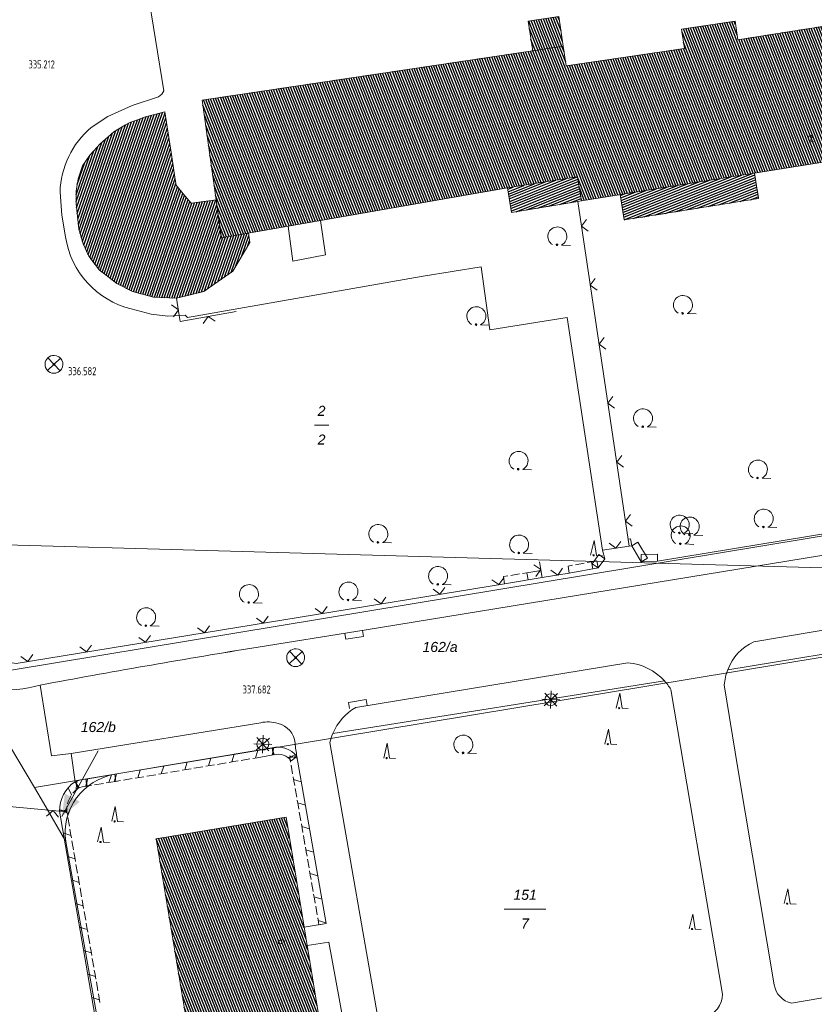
# Model space of a CAD drawing. Header units: metres. Extents: x 345144 to 348639, y 5629211 to 5635235.
# Tile 956 of 1056: x 347784 to 347851, y 5630902 to 5630984. Entities that reach past the tile are written whole.
import ezdxf
from ezdxf.enums import TextEntityAlignment as Align

# ---------------------------------------------------------------- set-up
doc = ezdxf.new("R2010")
doc.units = ezdxf.units.M
doc.header["$MEASUREMENT"] = 0
doc.linetypes.add('4_4', pattern=[1.4, 0.7, -0.7])
for name, color, linetype in [('011 Gebäude', 7, 'Continuous'), ('028 Geländeform', 7, 'Continuous'), ('065-066 Ver_Entsorgung', 7, 'Continuous'), ('065-066 Ver_Entsorgung Ausg.', 7, 'Continuous'), ('081-083 Topographie', 7, 'Continuous'), ('AX Flurstück', 7, 'Continuous'), ('AX Gebäude', 7, 'Continuous'), ('Blatt', 7, 'Continuous'), ('Definitionslinie', 7, 'Continuous'), ('MG Präsentationsobjekt - Linie', 7, 'Continuous'), ('Präsentationsobjekt -Text (punktförmig)', 7, 'Continuous')]:
    doc.layers.add(name, color=color, linetype=linetype)
doc.styles.add('ARIAL', font='arial.ttf', dxfattribs={"height": 1})
doc.styles.add('ARIALIT', font='ariali.ttf', dxfattribs={"height": 1})
doc.styles.add('DIN-6776-IT', font='txt', dxfattribs={"height": 1})
pattern_1 = [(201.882352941, (0, 0), (0.074540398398, -0.185590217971), [])]
pattern_2 = [(111.5294117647, (0, 0), (-0.186045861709, -0.07339575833), [])]

# ---------------------------------------------------------------- blocks, each defined once
blk = doc.blocks.new('alk_3504_nrw')
at = {"color": 134, "lineweight": 5, "true_color": 0x00b2b2, "flags": 128}
for points in [[(-0.729333, -0.684), (-0.707333, -0.707333), (0.707333, 0.707333)], [(-0.707333, 0.707333), (0.707333, -0.707333)]]:
    blk.add_lwpolyline(points, dxfattribs=at)
at = {"color": 134, "lineweight": 5, "true_color": 0x00b2b2}
for start, end in [(90, -90), (-90, 90)]:
    blk.add_arc((0, 0), 1, start, end, dxfattribs=at)
blk = doc.blocks.new('alk_5742_nrw')
at = {"color": 134, "lineweight": 5, "true_color": 0x00b2b2, "flags": 128}
for points in [[(1, 0), (-1, 0)], [(0.707333, -0.707333), (-0.707333, 0.707333)], [(-0.707333, -0.707333), (0.707333, 0.707333)], [(0, -1), (0, 1)]]:
    blk.add_lwpolyline(points, dxfattribs=at)
at = {"color": 134, "lineweight": 5, "true_color": 0x00b2b2}
for start, end in [(0, 180), (180, 0)]:
    blk.add_arc((0, 0), 0.666667, start, end, dxfattribs=at)
blk = doc.blocks.new('alk_043x_nrw')
h = blk.add_hatch(color=7)
edge = h.paths.add_edge_path(flags=0)
edge.add_arc((0, 0), 1, 180, 360, ccw=False)
edge.add_arc((0, 0), 1, 0, 180, ccw=False)
blk = doc.blocks.new('alk_7100_nrwx2')
at = {"true_color": 0x2e2e2e}
h = blk.add_hatch(color=250, dxfattribs=at)
edge = h.paths.add_edge_path(flags=0)
edge.add_arc((0.024073, -0.597267), 0.057254, 180, 360, ccw=False)
edge.add_arc((0.024073, -0.597267), 0.057255, 0, 180, ccw=False)
at = {"color": 250, "lineweight": 5, "true_color": 0x2e2e2e, "flags": 128}
blk.add_lwpolyline([(0.349382, -0.597267), (1, -0.597267)], dxfattribs=at)
at = {"color": 250, "lineweight": 5, "true_color": 0x2e2e2e}
for centre, radius, start, end in [((0.024073, 0.012362), 0.690995, -61.91481688, -118.08518312), ((0.024073, -0.597267), 0.057255, 0, 180), ((0.024073, -0.597267), 0.057254, 180, 0)]:
    blk.add_arc(centre, radius, start, end, dxfattribs=at)
blk = doc.blocks.new('alk_7200_nrwx2')
at = {"true_color": 0x2e2e2e}
h = blk.add_hatch(color=250, dxfattribs=at)
edge = h.paths.add_edge_path(flags=0)
edge.add_arc((-0.020544, -0.388118), 0.055525, 180, 360, ccw=False)
edge.add_arc((-0.020544, -0.388118), 0.055525, 0, 180, ccw=False)
at = {"color": 250, "lineweight": 5, "true_color": 0x2e2e2e, "flags": 128}
blk.add_lwpolyline([(-0.298168, -0.388118), (-0.020544, 1), (0.257079, -0.388118), (0.812326, -0.388118)], dxfattribs=at)
blk.add_lwpolyline([(-0.298168, -0.388118), (-0.020544, 1), (0.257079, -0.388118), (0.812326, -0.388118)], dxfattribs=at)
at = {"color": 250, "lineweight": 5, "true_color": 0x2e2e2e}
for start, end in [(0, 180), (180, 0)]:
    blk.add_arc((-0.020544, -0.388118), 0.055525, start, end, dxfattribs=at)
blk = doc.blocks.new('swc_strasseneinlauf')
at = {"color": 7, "lineweight": 5, "flags": 128}
blk.add_lwpolyline([(-1, 0), (-1, -0.666667), (1, -0.666667), (1, 0)], dxfattribs=at)

msp = doc.modelspace()

# ---------------------------------------------------------------- hatches: boundary and pattern name
at = {"layer": '011 Gebäude', "true_color": 0x8f8f8f}
h = msp.add_hatch(dxfattribs=at)
h.set_pattern_fill('_USER', color=252, scale=0.2, angle=201.88235294, style=0, pattern_type=0)
h.set_pattern_definition(pattern_1)
h.paths.add_polyline_path([(347831.5, 5630969.304), (347831.189, 5630969.251), (347831.189, 5630969.251), (347825.641, 5630968.322), (347825.641, 5630968.322), (347825.313, 5630970.373), (347825.313, 5630970.373), (347831.179, 5630971.311), (347831.179, 5630971.311)], flags=0)
h = msp.add_hatch(dxfattribs=at)
h.set_pattern_fill('_USER', color=252, scale=0.2, angle=201.88235294, style=0, pattern_type=0)
h.set_pattern_definition(pattern_1)
h.paths.add_polyline_path([(347846.347, 5630969.493), (347835.087, 5630967.692), (347835.087, 5630967.692), (347834.746, 5630969.823), (347834.746, 5630969.823), (347846.007, 5630971.623), (347846.007, 5630971.623)], flags=0)
at = {"layer": '028 Geländeform', "true_color": 0xb27500}
h = msp.add_hatch(dxfattribs=at)
h.set_pattern_fill('_USER', color=44, scale=0.2, angle=250.95521515, style=0, pattern_type=0)
h.set_pattern_definition([(250.9552151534, (0, 0), (0.1890527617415, -0.065261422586), [])])
h.paths.add_polyline_path([(347793.608, 5630975.846), (347794.97, 5630976.344), (347794.97, 5630976.344), (347796.595, 5630976.752), (347796.595, 5630976.752), (347797.145, 5630973.171), (347797.145, 5630973.171), (347797.463, 5630971.089), (347797.463, 5630971.089), (347797.539, 5630970.6), (347797.539, 5630970.6), (347798.135, 5630969.888), (347798.135, 5630969.888), (347798.797, 5630969.097), (347798.797, 5630969.097), (347799.432, 5630969.184), (347799.432, 5630969.184), (347800.883, 5630969.385), (347800.883, 5630969.385), (347801.324, 5630966.203), (347801.324, 5630966.203), (347803.61, 5630966.6), (347803.61, 5630966.6), (347803.717, 5630965.792), (347803.717, 5630965.792), (347802.298, 5630963.399), (347802.298, 5630963.399), (347800.737, 5630962.319), (347800.737, 5630962.319), (347799.852, 5630961.706), (347799.852, 5630961.706), (347798.726, 5630961.42), (347798.726, 5630961.42), (347797.574, 5630961.126), (347797.574, 5630961.126), (347795.642, 5630961.223), (347795.642, 5630961.223), (347793.871, 5630961.691), (347793.871, 5630961.691), (347792.555, 5630962.379), (347792.555, 5630962.379), (347791.523, 5630963.168), (347791.523, 5630963.168), (347791.113, 5630963.481), (347791.113, 5630963.481), (347790.207, 5630964.662), (347790.207, 5630964.662), (347789.754, 5630965.702), (347789.754, 5630965.702), (347789.38, 5630966.956), (347789.38, 5630966.956), (347789.192, 5630968.797), (347789.192, 5630968.797), (347789.17, 5630969.016), (347789.17, 5630969.016), (347789.15, 5630970.148), (347789.15, 5630970.148), (347789.325, 5630971.14), (347789.325, 5630971.14), (347789.436, 5630971.475), (347789.436, 5630971.475), (347789.687, 5630972.233), (347789.687, 5630972.233), (347790.306, 5630973.132), (347790.306, 5630973.132), (347790.647, 5630973.5), (347790.647, 5630973.5), (347791.154, 5630974.051), (347791.154, 5630974.051), (347792.321, 5630975.09), (347792.321, 5630975.09), (347793.284, 5630975.656), (347793.284, 5630975.656)], flags=0)
at = {"layer": 'AX Gebäude', "true_color": 0x4f4f4f}
h = msp.add_hatch(dxfattribs=at)
h.set_pattern_fill('_USER', color=251, scale=0.2, angle=111.52941176, style=0, pattern_type=0)
h.set_pattern_definition(pattern_2)
h.paths.add_polyline_path([(347873.682, 5630976.062), (347873.387, 5630975.997), (347831.499, 5630969.304), (347831.179, 5630971.311), (347825.313, 5630970.373), (347801.325, 5630966.203), (347799.723, 5630977.745), (347827.417, 5630981.88), (347829.981, 5630982.262), (347830.228, 5630980.601), (347840.139, 5630982.078), (347839.9, 5630983.677), (347844.377, 5630984.344), (347844.607, 5630982.804), (347871.955, 5630987.123)], flags=0)
h = msp.add_hatch(dxfattribs=at)
h.set_pattern_fill('_USER', color=251, scale=0.2, angle=111.52941176, style=0, pattern_type=0)
h.set_pattern_definition(pattern_2)
h.paths.add_polyline_path([(347827.417, 5630981.88), (347827.048, 5630984.362), (347829.612, 5630984.744), (347829.981, 5630982.262)], flags=0)
h = msp.add_hatch(dxfattribs=at)
h.set_pattern_fill('_USER', color=251, scale=0.2, angle=111.52941176, style=0, pattern_type=0)
h.set_pattern_definition(pattern_2)
h.paths.add_polyline_path([(347795.87, 5630915.836), (347806.752, 5630917.644), (347810.089, 5630897.347), (347799.239, 5630895.546)], flags=0)
at = {"layer": 'MG Präsentationsobjekt - Linie', "true_color": 0x5e5e5e}
msp.add_hatch(color=251, dxfattribs=at).paths.add_polyline_path([(347788.208398, 5630919.631319), (347789.467681, 5630918.932888), (347787.965, 5630917.708)], flags=0)

# ---------------------------------------------------------------- linework, layer by layer
at = {"layer": '011 Gebäude', "color": 251, "linetype": 'Continuous', "lineweight": 13, "true_color": 0x4f4f4f, "flags": 128}
for points in [[(347831.5, 5630969.304), (347831.189, 5630969.251), (347831.189, 5630969.251), (347825.641, 5630968.322), (347825.641, 5630968.322), (347825.313, 5630970.373), (347825.313, 5630970.373), (347831.179, 5630971.311), (347831.179, 5630971.311), (347831.5, 5630969.304)], [(347846.347, 5630969.493), (347835.087, 5630967.692), (347835.087, 5630967.692), (347834.746, 5630969.823), (347834.746, 5630969.823), (347846.007, 5630971.623), (347846.007, 5630971.623), (347846.347, 5630969.493)]]:
    msp.add_lwpolyline(points, dxfattribs=at)
at = {"layer": '081-083 Topographie', "color": 7, "linetype": 'Continuous', "lineweight": 5, "flags": 128}
for points in [[(347790.418, 5630975.442), (347791.814, 5630976.358), (347791.814, 5630976.358), (347793.847, 5630977.298), (347793.847, 5630977.298), (347796.056, 5630978.011), (347796.056, 5630978.011), (347796.331, 5630978.232), (347796.331, 5630978.232), (347796.516, 5630978.506), (347796.516, 5630978.506), (347795.1, 5630987.155), (347795.1, 5630987.155), (347816.267, 5630990.956), (347816.267, 5630990.956), (347854.412, 5630996.566), (347854.412, 5630996.566), (347869.165, 5630998.57)], [(347813.074, 5630992.239), (347748.929, 5630982.586), (347748.929, 5630982.586), (347749.29, 5630981.871), (347749.29, 5630981.871), (347778.834, 5630933.134), (347778.834, 5630933.134), (347780.842, 5630931.072), (347780.842, 5630931.072), (347784.13, 5630930.526), (347784.13, 5630930.526), (347825.063, 5630937.207), (347825.063, 5630937.207), (347828.21, 5630937.72), (347828.21, 5630937.72), (347830.488, 5630938.092)], [(347788.275, 5630966.28), (347787.952, 5630968.096), (347787.952, 5630968.096), (347787.808, 5630970.015)], [(347833.452, 5630939.29), (347833.27, 5630940.01), (347833.27, 5630940.01), (347835.509, 5630940.354), (347835.509, 5630940.354), (347831.189, 5630969.251)], [(347806.916, 5630967.174), (347807.325, 5630964.253), (347807.325, 5630964.253), (347810.056, 5630964.764), (347810.056, 5630964.764), (347809.642, 5630967.649)], [(347833.27, 5630940.01), (347830.302, 5630959.516), (347830.302, 5630959.516), (347823.836, 5630958.487), (347823.836, 5630958.487), (347823.088, 5630963.777), (347823.088, 5630963.777), (347818.227, 5630962.995), (347818.227, 5630962.995), (347798.476, 5630959.52), (347798.476, 5630959.52), (347798.297, 5630959.702), (347798.297, 5630959.702), (347797.795, 5630959.682), (347797.795, 5630959.682), (347796.83, 5630959.643), (347796.83, 5630959.643), (347795.45, 5630959.797), (347795.45, 5630959.797), (347793.762, 5630960.245)], [(347797.574, 5630961.126), (347797.795, 5630959.682), (347797.795, 5630959.682), (347797.871, 5630959.185), (347797.871, 5630959.185), (347802.567, 5630960.019)], [(347713.568, 5630950.269), (347757.899, 5630952.72), (347757.899, 5630952.72), (347781.706, 5630918.705), (347781.706, 5630918.705), (347787.764, 5630918.134)], [(347837.887, 5630939.084), (347886.117, 5630947.018)], [(347888.253, 5630945.542), (347833.82, 5630936.664), (347833.82, 5630936.664), (347813.473, 5630933.331), (347813.473, 5630933.331), (347803.715, 5630931.782)], [(347835.509, 5630940.354), (347835.719, 5630940.39), (347835.719, 5630940.39), (347836.51, 5630939.052), (347836.51, 5630939.052), (347837.887, 5630939.084)], [(347830.488, 5630938.092), (347832.892, 5630938.524), (347832.892, 5630938.524), (347833.452, 5630939.29)], [(347845.942, 5630932.332), (347856.236, 5630934.063), (347856.236, 5630934.063), (347868.93, 5630936.144)], [(347843.765, 5630929.995), (347871.638, 5630934.573)], [(347812.588, 5630926.837), (347835.389, 5630930.588)], [(347810.669, 5630924.65), (347838.457, 5630929.062)], [(347786.152, 5630928.711), (347787.081, 5630922.772), (347787.081, 5630922.772), (347788.753, 5630922.964)], [(347838.994, 5630928.348), (347843.32, 5630902.809)], [(347847.668, 5630903.594), (347844.621, 5630921.716), (347844.621, 5630921.716), (347843.476, 5630928.717)], [(347788.753, 5630922.964), (347804.627, 5630925.553)], [(347814.914, 5630898.135), (347810.431, 5630923.904)], [(347788.753, 5630922.964), (347789.075, 5630920.613)], [(347808.266, 5630908.429), (347810.099, 5630908.715)], [(347808.521, 5630906.881), (347810.33, 5630907.157), (347810.33, 5630907.157), (347811.815, 5630899.082)], [(347875.185, 5630906.212), (347861.239, 5630904.104), (347861.239, 5630904.104), (347849.113, 5630902.052)]]:
    msp.add_lwpolyline(points, dxfattribs=at)
at = {"layer": '081-083 Topographie', "color": 7, "linetype": 'Continuous', "lineweight": 5}
for centre, radius, start, end in [((347795.152, 5630969.824), 7.346483, 130.11911801, 178.51020868), ((347795.521, 5630967.356), 7.325326, -171.55354516, -103.89396705), ((347847.656, 5630928.553), 4.149608, 114.3971025, 159.66535386), ((347937.27, 5630115.965), 826.676669, 99.297253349, 100.53301315), ((347834.963, 5630925.885), 4.722254, 42.27940194, 84.8242453), ((347847.634, 5630928.448), 4.166692, 158.20625072, 176.29843289), ((347835.184, 5630926.042), 4.453418, 31.18439538, 42.69775467), ((347782.871, 5630940.907), 12.629266, -93.08193689, -74.9426319), ((347814.881, 5630922.889), 4.565311, 120.14803719, 157.31062598), ((347805.253, 5630922.966), 2.661662, 72.01426048, 103.60290476), ((347805.639, 5630923.679), 1.870523, 5.03078262, 76.52094637), ((347814.882, 5630922.897), 4.563491, 157.40814498, 167.25194062), ((347822.48, 5630925.361), 15.054727, -174.21291054, -169.9351398), ((347849.496, 5630903.859), 1.847143, -171.75145464, -101.96693746), ((347841.318, 5630902.794), 2.002056, -75.20689352, 0.42928104)]:
    msp.add_arc(centre, radius, start, end, dxfattribs=at)
at = {"layer": 'AX Flurstück', "color": 8, "linetype": 'Continuous', "lineweight": 13, "true_color": 0x808080, "flags": 128}
for points in [[(347749.29, 5630981.872), (347813.073, 5630992.239), (347816.519, 5630992.758), (347879.709, 5631002.383), (347885.711, 5631003.925), (347888.738, 5631004.166), (347889.944, 5631004.262), (347892.453, 5630988.464), (347895.045, 5630972.188), (347898.735, 5630948.983), (347780.13, 5630929.385), (347752.403, 5630975.981), (347749.29, 5630981.872)], [(347752.403, 5630975.981), (347780.13, 5630929.385), (347785.657, 5630920.113), (347786.417, 5630918.852), (347788.286, 5630915.594), (347791.515, 5630897.551), (347763.887, 5630876.628), (347758.755, 5630882.34), (347751.03, 5630890.96), (347743.4, 5630900.946), (347736.236, 5630910.323), (347728.862, 5630919.959), (347721.274, 5630929.886), (347713.631, 5630939.88), (347706.011, 5630949.856), (347710.027, 5630952.895), (347748.929, 5630982.587), (347749.29, 5630981.872), (347752.403, 5630975.981)], [(347780.13, 5630929.385), (347898.735, 5630948.983), (347900.315, 5630939.103), (347792.397, 5630921.232), (347785.657, 5630920.113), (347780.13, 5630929.385)], [(347900.315, 5630939.103), (347904.402, 5630912.869), (347908.559, 5630886.123), (347909.88, 5630878.734), (347886.012, 5630873.75), (347868.188, 5630870.02), (347826.436, 5630861.279), (347784.845, 5630852.592), (347783.606, 5630854.623), (347782.276, 5630856.108), (347774.149, 5630865.174), (347766.433, 5630873.783), (347763.887, 5630876.628), (347791.515, 5630897.551), (347788.286, 5630915.594)], [(347792.397, 5630921.232), (347900.315, 5630939.103)], [(347785.657, 5630920.113), (347792.397, 5630921.232)], [(347788.286, 5630915.594), (347786.417, 5630918.852), (347785.657, 5630920.113)]]:
    msp.add_lwpolyline(points, dxfattribs=at)
at = {"layer": 'AX Flurstück', "color": 8, "linetype": 'Continuous', "lineweight": 13, "true_color": 0x808080}
for radius in [4.996985, 4.996269]:
    msp.add_arc((347793.232, 5630916.306), radius, 99.62068597, -171.80827884, dxfattribs=at)
at = {"layer": 'AX Gebäude', "color": 7, "linetype": 'Continuous', "lineweight": 5, "flags": 128}
for points in [[(347873.682, 5630976.062), (347873.387, 5630975.997), (347831.499, 5630969.304), (347831.179, 5630971.311), (347825.313, 5630970.373), (347801.325, 5630966.203), (347799.723, 5630977.745), (347827.417, 5630981.88), (347829.981, 5630982.262), (347830.228, 5630980.601), (347840.139, 5630982.078), (347839.9, 5630983.677), (347844.377, 5630984.344), (347844.607, 5630982.804), (347871.955, 5630987.123), (347873.682, 5630976.062)], [(347827.417, 5630981.88), (347827.048, 5630984.362), (347829.612, 5630984.744), (347829.981, 5630982.262), (347827.417, 5630981.88)], [(347795.87, 5630915.836), (347806.752, 5630917.644), (347810.089, 5630897.347), (347799.239, 5630895.546), (347795.87, 5630915.836)]]:
    msp.add_lwpolyline(points, dxfattribs=at)
at = {"layer": 'Blatt', "color": 205, "linetype": 'Continuous', "lineweight": 5, "true_color": 0x873099, "flags": 128}
for points in [[(347374.708, 5630951.97), (347381.745, 5631201.846), (347881.503, 5631187.771), (347874.464, 5630937.896), (347374.708, 5630951.97)], [(347367.669, 5630702.092), (347374.708, 5630951.97), (347874.464, 5630937.896), (347867.426, 5630688.019), (347367.669, 5630702.092)]]:
    msp.add_lwpolyline(points, dxfattribs=at)
at = {"layer": 'Definitionslinie', "color": 7, "linetype": 'Continuous', "lineweight": 5, "flags": 128}
for points in [[(347795.1, 5630987.155), (347796.516, 5630978.506)], [(347796.331, 5630978.232), (347796.516, 5630978.506)], [(347793.847, 5630977.298), (347796.056, 5630978.011)], [(347796.056, 5630978.011), (347796.331, 5630978.232)], [(347791.814, 5630976.358), (347793.847, 5630977.298)], [(347790.418, 5630975.442), (347791.814, 5630976.358)], [(347787.808, 5630970.015), (347787.952, 5630968.096)], [(347831.189, 5630969.251), (347835.509, 5630940.354)], [(347787.952, 5630968.096), (347788.275, 5630966.28)], [(347809.642, 5630967.649), (347810.056, 5630964.764)], [(347831.921, 5630967.734), (347831.501, 5630967.165), (347832.069, 5630966.745)], [(347831.921, 5630967.734), (347831.501, 5630967.165), (347832.069, 5630966.745)], [(347806.916, 5630967.174), (347807.325, 5630964.253)], [(347807.325, 5630964.253), (347810.056, 5630964.764)], [(347818.227, 5630962.995), (347823.088, 5630963.777)], [(347823.088, 5630963.777), (347823.836, 5630958.487)], [(347798.476, 5630959.52), (347818.227, 5630962.995)], [(347832.661, 5630962.789), (347832.24, 5630962.22), (347832.809, 5630961.8)], [(347832.661, 5630962.789), (347832.24, 5630962.22), (347832.809, 5630961.8)], [(347797.574, 5630961.126), (347797.795, 5630959.682), (347797.795, 5630959.682), (347797.871, 5630959.185)], [(347793.762, 5630960.245), (347795.45, 5630959.797)], [(347797.304, 5630959.586), (347797.723, 5630960.156), (347797.153, 5630960.574)], [(347797.304, 5630959.586), (347797.723, 5630960.156), (347797.153, 5630960.574)], [(347795.45, 5630959.797), (347796.83, 5630959.643)], [(347796.83, 5630959.643), (347797.795, 5630959.682), (347797.795, 5630959.682), (347798.297, 5630959.702)], [(347797.871, 5630959.185), (347802.567, 5630960.019)], [(347798.297, 5630959.702), (347798.476, 5630959.52)], [(347800.799, 5630959.197), (347800.219, 5630959.602), (347799.814, 5630959.022)], [(347800.799, 5630959.197), (347800.219, 5630959.602), (347799.814, 5630959.022)], [(347823.836, 5630958.487), (347830.302, 5630959.516)], [(347830.302, 5630959.516), (347833.27, 5630940.01)], [(347833.4, 5630957.843), (347832.979, 5630957.275), (347833.548, 5630956.855)], [(347833.4, 5630957.843), (347832.979, 5630957.275), (347833.548, 5630956.855)], [(347834.139, 5630952.898), (347833.719, 5630952.33), (347834.287, 5630951.909)], [(347834.139, 5630952.898), (347833.719, 5630952.33), (347834.287, 5630951.909)], [(347834.878, 5630947.953), (347834.458, 5630947.385), (347835.026, 5630946.964)], [(347834.878, 5630947.953), (347834.458, 5630947.385), (347835.026, 5630946.964)], [(347837.887, 5630939.084), (347886.117, 5630947.018)], [(347833.82, 5630936.664), (347888.253, 5630945.542)], [(347835.618, 5630943.008), (347835.197, 5630942.44), (347835.766, 5630942.019)], [(347835.618, 5630943.008), (347835.197, 5630942.44), (347835.766, 5630942.019)], [(347833.819, 5630940.6), (347834.39, 5630940.182), (347834.808, 5630940.752)], [(347833.819, 5630940.6), (347834.39, 5630940.182), (347834.808, 5630940.752)], [(347835.509, 5630940.354), (347835.407, 5630940.946)], [(347835.509, 5630940.354), (347835.407, 5630940.946)], [(347835.408, 5630940.945), (347835.618, 5630940.981)], [(347835.408, 5630940.945), (347835.618, 5630940.981)], [(347835.408, 5630940.945), (347835.509, 5630940.354)], [(347835.408, 5630940.945), (347835.509, 5630940.354)], [(347835.618, 5630940.981), (347835.719, 5630940.39)], [(347835.618, 5630940.981), (347835.719, 5630940.39)], [(347835.719, 5630940.39), (347836.235, 5630940.696)], [(347835.719, 5630940.39), (347836.235, 5630940.696)], [(347836.235, 5630940.695), (347835.719, 5630940.39)], [(347836.235, 5630940.695), (347835.719, 5630940.39)], [(347836.235, 5630940.695), (347837.026, 5630939.357)], [(347836.235, 5630940.695), (347837.026, 5630939.357)], [(347832.408, 5630938.878), (347832.968, 5630939.644)], [(347832.408, 5630938.878), (347832.968, 5630939.644)], [(347832.968, 5630939.644), (347833.452, 5630939.29)], [(347832.968, 5630939.644), (347833.452, 5630939.29)], [(347833.27, 5630940.01), (347835.509, 5630940.354)], [(347833.27, 5630940.01), (347833.452, 5630939.29)], [(347835.509, 5630940.354), (347835.719, 5630940.39)], [(347835.719, 5630940.39), (347836.51, 5630939.052)], [(347836.496, 5630939.652), (347837.873, 5630939.684)], [(347836.496, 5630939.652), (347837.873, 5630939.684)], [(347836.496, 5630939.652), (347836.51, 5630939.052)], [(347836.51, 5630939.052), (347836.496, 5630939.652)], [(347836.51, 5630939.052), (347836.496, 5630939.652)], [(347836.496, 5630939.652), (347836.51, 5630939.052)], [(347837.873, 5630939.684), (347837.887, 5630939.084)], [(347837.873, 5630939.684), (347837.887, 5630939.084)], [(347827.687, 5630937.806), (347828.094, 5630938.385), (347827.515, 5630938.791)], [(347828.21, 5630937.72), (347827.978, 5630939.049)], [(347830.997, 5630938.794), (347831.735, 5630938.926)], [(347830.997, 5630938.794), (347831.735, 5630938.926)], [(347831.981, 5630938.97), (347832.35, 5630939.037)], [(347831.981, 5630938.97), (347832.35, 5630939.037)], [(347832.35, 5630939.037), (347832.786, 5630939.115)], [(347832.35, 5630939.037), (347832.786, 5630939.115)], [(347832.456, 5630938.446), (347832.35, 5630939.036)], [(347832.456, 5630938.446), (347832.35, 5630939.036)], [(347832.408, 5630938.878), (347832.892, 5630938.524)], [(347832.892, 5630938.524), (347832.408, 5630938.878)], [(347832.408, 5630938.878), (347832.892, 5630938.524)], [(347832.892, 5630938.524), (347832.408, 5630938.878)], [(347832.786, 5630939.115), (347832.892, 5630938.524)], [(347832.786, 5630939.115), (347832.892, 5630938.524)], [(347832.892, 5630938.524), (347833.452, 5630939.29)], [(347837.026, 5630939.357), (347836.51, 5630939.052)], [(347837.026, 5630939.357), (347836.51, 5630939.052)], [(347836.51, 5630939.052), (347837.887, 5630939.084)], [(347784.13, 5630930.526), (347825.063, 5630937.207), (347825.063, 5630937.207), (347828.21, 5630937.72), (347828.21, 5630937.72), (347830.488, 5630938.092)], [(347825.582, 5630937.9), (347826.323, 5630938.02)], [(347826.57, 5630938.061), (347826.939, 5630938.121)], [(347826.939, 5630938.121), (347828.113, 5630938.313)], [(347827.036, 5630937.529), (347826.94, 5630938.121)], [(347828.113, 5630938.313), (347828.21, 5630937.72)], [(347828.941, 5630938.346), (347829.515, 5630937.933), (347829.928, 5630938.507)], [(347828.941, 5630938.346), (347829.515, 5630937.933), (347829.928, 5630938.507)], [(347830.382, 5630938.683), (347830.751, 5630938.749)], [(347830.382, 5630938.683), (347830.751, 5630938.749)], [(347830.382, 5630938.683), (347830.488, 5630938.092)], [(347830.382, 5630938.683), (347830.488, 5630938.092)], [(347830.488, 5630938.092), (347830.382, 5630938.682)], [(347830.488, 5630938.092), (347830.382, 5630938.682)], [(347830.488, 5630938.092), (347832.892, 5630938.524)], [(347824.006, 5630937.541), (347824.58, 5630937.128), (347824.993, 5630937.702)], [(347824.007, 5630937.541), (347824.58, 5630937.128), (347824.993, 5630937.702)], [(347824.966, 5630937.799), (347825.336, 5630937.859)], [(347824.966, 5630937.799), (347825.063, 5630937.207)], [(347825.063, 5630937.207), (347824.967, 5630937.799)], [(347825.063, 5630937.207), (347828.21, 5630937.72)], [(347813.473, 5630933.331), (347833.82, 5630936.664)], [(347819.072, 5630936.736), (347819.646, 5630936.323), (347820.059, 5630936.897)], [(347819.072, 5630936.735), (347819.646, 5630936.322), (347820.059, 5630936.896)], [(347814.137, 5630935.93), (347814.711, 5630935.517), (347815.124, 5630936.091)], [(347814.137, 5630935.93), (347814.711, 5630935.517), (347815.124, 5630936.091)], [(347809.202, 5630935.125), (347809.776, 5630934.712), (347810.189, 5630935.286)], [(347809.202, 5630935.125), (347809.776, 5630934.712), (347810.189, 5630935.286)], [(347804.268, 5630934.319), (347804.842, 5630933.907), (347805.255, 5630934.48)], [(347804.268, 5630934.319), (347804.842, 5630933.906), (347805.255, 5630934.48)], [(347843.765, 5630929.995), (347871.638, 5630934.573)], [(347845.942, 5630932.332), (347856.236, 5630934.063)], [(347799.333, 5630933.514), (347799.907, 5630933.101), (347800.32, 5630933.675)], [(347799.333, 5630933.514), (347799.907, 5630933.101), (347800.32, 5630933.675)], [(347803.715, 5630931.782), (347813.473, 5630933.331)], [(347794.398, 5630932.709), (347794.972, 5630932.296), (347795.385, 5630932.87)], [(347794.398, 5630932.709), (347794.972, 5630932.296), (347795.385, 5630932.87)], [(347789.464, 5630931.903), (347790.038, 5630931.49), (347790.45, 5630932.064)], [(347789.464, 5630931.903), (347790.038, 5630931.49), (347790.45, 5630932.064)], [(347784.529, 5630931.098), (347785.103, 5630930.685), (347785.516, 5630931.259)], [(347784.529, 5630931.098), (347785.103, 5630930.685), (347785.516, 5630931.259)], [(347812.588, 5630926.837), (347835.389, 5630930.588)], [(347810.669, 5630924.65), (347838.457, 5630929.062)], [(347786.152, 5630928.711), (347787.081, 5630922.772)], [(347838.994, 5630928.348), (347843.32, 5630902.809)], [(347843.476, 5630928.717), (347844.621, 5630921.716)], [(347788.753, 5630922.964), (347804.627, 5630925.553)], [(347810.431, 5630923.904), (347814.914, 5630898.135)], [(347787.081, 5630922.772), (347788.753, 5630922.964)], [(347788.753, 5630922.964), (347789.075, 5630920.613)], [(347844.621, 5630921.716), (347847.668, 5630903.594)], [(347781.706, 5630918.705), (347787.764, 5630918.134)], [(347787.675, 5630917.64), (347787.224, 5630918.185), (347786.679, 5630917.734)], [(347787.675, 5630917.64), (347787.224, 5630918.185), (347786.679, 5630917.734)], [(347808.266, 5630908.429), (347810.099, 5630908.715)], [(347808.521, 5630906.881), (347810.33, 5630907.157)], [(347810.33, 5630907.157), (347811.815, 5630899.082)], [(347849.113, 5630902.052), (347861.239, 5630904.104)]]:
    msp.add_lwpolyline(points, dxfattribs=at)
at = {"layer": 'Definitionslinie', "color": 44, "linetype": 'Continuous', "lineweight": 5, "true_color": 0xb27500, "flags": 128}
for points in [[(347794.97, 5630976.344), (347796.595, 5630976.752)], [(347796.595, 5630976.752), (347797.145, 5630973.171)], [(347793.608, 5630975.846), (347794.97, 5630976.344)], [(347791.154, 5630974.051), (347792.321, 5630975.09)], [(347792.321, 5630975.09), (347793.284, 5630975.656)], [(347793.284, 5630975.656), (347793.608, 5630975.846)], [(347790.306, 5630973.132), (347790.647, 5630973.5)], [(347790.647, 5630973.5), (347791.154, 5630974.051)], [(347789.687, 5630972.233), (347790.306, 5630973.132)], [(347797.145, 5630973.171), (347797.463, 5630971.089)], [(347789.436, 5630971.475), (347789.687, 5630972.233)], [(347789.15, 5630970.148), (347789.325, 5630971.14)], [(347789.325, 5630971.14), (347789.436, 5630971.475)], [(347797.463, 5630971.089), (347797.539, 5630970.6)], [(347789.15, 5630970.148), (347789.17, 5630969.016)], [(347797.539, 5630970.6), (347798.135, 5630969.888)], [(347798.135, 5630969.888), (347798.797, 5630969.097)], [(347799.432, 5630969.184), (347800.883, 5630969.385)], [(347800.883, 5630969.385), (347801.324, 5630966.203)], [(347789.17, 5630969.016), (347789.192, 5630968.797)], [(347789.192, 5630968.797), (347789.38, 5630966.956)], [(347798.797, 5630969.097), (347799.432, 5630969.184)], [(347789.38, 5630966.956), (347789.754, 5630965.702)], [(347801.324, 5630966.203), (347803.61, 5630966.6)], [(347803.61, 5630966.6), (347803.717, 5630965.792)], [(347789.754, 5630965.702), (347790.207, 5630964.662)], [(347802.298, 5630963.399), (347803.717, 5630965.792)], [(347790.207, 5630964.662), (347791.113, 5630963.481)], [(347791.113, 5630963.481), (347791.523, 5630963.168)], [(347791.523, 5630963.168), (347792.555, 5630962.379)], [(347800.737, 5630962.319), (347802.298, 5630963.399)], [(347792.555, 5630962.379), (347793.871, 5630961.691)], [(347799.852, 5630961.706), (347800.737, 5630962.319)], [(347793.871, 5630961.691), (347795.642, 5630961.223)], [(347795.642, 5630961.223), (347797.574, 5630961.126)], [(347797.574, 5630961.126), (347798.726, 5630961.42)], [(347798.726, 5630961.42), (347799.852, 5630961.706)], [(347792.397, 5630921.231), (347805.583, 5630923.442)], [(347804.181, 5630922.598), (347804.383, 5630923.24)], [(347804.181, 5630922.598), (347804.383, 5630923.24)], [(347805.682, 5630922.85), (347805.583, 5630923.442)], [(347805.682, 5630922.85), (347805.583, 5630923.442)], [(347805.74, 5630922.863), (347805.583, 5630923.442)], [(347805.74, 5630922.863), (347805.583, 5630923.442)], [(347805.592, 5630922.822), (347805.73, 5630923.482)], [(347805.592, 5630922.822), (347805.73, 5630923.482)], [(347800.236, 5630921.937), (347800.438, 5630922.579)], [(347800.236, 5630921.937), (347800.438, 5630922.579)], [(347801.988, 5630922.231), (347802.358, 5630922.293)], [(347801.988, 5630922.231), (347802.358, 5630922.293)], [(347802.207, 5630922.268), (347802.409, 5630922.91)], [(347802.207, 5630922.268), (347802.409, 5630922.91)], [(347802.358, 5630922.293), (347802.728, 5630922.355)], [(347802.358, 5630922.293), (347802.728, 5630922.355)], [(347802.975, 5630922.396), (347803.714, 5630922.52)], [(347802.975, 5630922.396), (347803.714, 5630922.52)], [(347803.961, 5630922.561), (347804.331, 5630922.623)], [(347803.961, 5630922.561), (347804.331, 5630922.623)], [(347804.331, 5630922.623), (347805.682, 5630922.85)], [(347804.331, 5630922.623), (347805.682, 5630922.85)], [(347806.916, 5630922.643), (347807.55, 5630922.869)], [(347806.916, 5630922.643), (347807.55, 5630922.869)], [(347807.039, 5630922.778), (347807.683, 5630922.58)], [(347807.039, 5630922.778), (347807.683, 5630922.58)], [(347807.066, 5630922.627), (347807.657, 5630922.73)], [(347807.066, 5630922.627), (347807.657, 5630922.73)], [(347807.066, 5630922.627), (347807.13, 5630922.258)], [(347807.066, 5630922.627), (347807.13, 5630922.258)], [(347807.177, 5630922.369), (347807.657, 5630922.73)], [(347807.177, 5630922.369), (347807.657, 5630922.73)], [(347807.657, 5630922.73), (347810.099, 5630908.715)], [(347794.317, 5630920.945), (347794.519, 5630921.587)], [(347794.317, 5630920.945), (347794.519, 5630921.587)], [(347796.291, 5630921.275), (347796.493, 5630921.917)], [(347796.291, 5630921.275), (347796.493, 5630921.917)], [(347797.057, 5630921.404), (347797.797, 5630921.528)], [(347797.057, 5630921.404), (347797.797, 5630921.528)], [(347798.044, 5630921.569), (347798.413, 5630921.631)], [(347798.044, 5630921.569), (347798.413, 5630921.631)], [(347798.263, 5630921.606), (347798.465, 5630922.248)], [(347798.263, 5630921.606), (347798.465, 5630922.248)], [(347798.413, 5630921.631), (347798.783, 5630921.693)], [(347798.413, 5630921.631), (347798.783, 5630921.693)], [(347799.03, 5630921.735), (347799.769, 5630921.859)], [(347799.03, 5630921.735), (347799.769, 5630921.859)], [(347800.016, 5630921.9), (347800.386, 5630921.962)], [(347800.016, 5630921.9), (347800.386, 5630921.962)], [(347800.386, 5630921.962), (347800.756, 5630922.024)], [(347800.386, 5630921.962), (347800.756, 5630922.024)], [(347801.002, 5630922.065), (347801.742, 5630922.189)], [(347801.002, 5630922.065), (347801.742, 5630922.189)], [(347807.173, 5630922.011), (347807.302, 5630921.272)], [(347807.173, 5630922.011), (347807.302, 5630921.272)], [(347789.403, 5630920.111), (347789.075, 5630920.613)], [(347789.403, 5630920.111), (347789.075, 5630920.613)], [(347789.302, 5630920.057), (347789.075, 5630920.613)], [(347789.302, 5630920.057), (347789.075, 5630920.613)], [(347789.16, 5630919.999), (347789.216, 5630920.671)], [(347789.16, 5630919.999), (347789.216, 5630920.671)], [(347789.93, 5630920.214), (347790.134, 5630920.856)], [(347789.93, 5630920.214), (347790.134, 5630920.856)], [(347789.983, 5630920.831), (347792.397, 5630921.231)], [(347790.081, 5630920.239), (347789.983, 5630920.831)], [(347790.081, 5630920.239), (347789.983, 5630920.831)], [(347790.033, 5630920.233), (347789.983, 5630920.831)], [(347790.033, 5630920.233), (347789.983, 5630920.831)], [(347791.903, 5630920.541), (347792.107, 5630921.183)], [(347791.903, 5630920.541), (347792.107, 5630921.183)], [(347792.054, 5630920.566), (347792.495, 5630920.639)], [(347792.054, 5630920.566), (347792.495, 5630920.639)], [(347792.346, 5630920.614), (347792.548, 5630921.256)], [(347792.346, 5630920.614), (347792.548, 5630921.256)], [(347792.496, 5630920.639), (347792.397, 5630921.231)], [(347792.496, 5630920.639), (347792.397, 5630921.231)], [(347792.495, 5630920.639), (347792.397, 5630921.231)], [(347792.495, 5630920.639), (347792.397, 5630921.231)], [(347792.496, 5630920.639), (347792.866, 5630920.701)], [(347792.496, 5630920.639), (347792.866, 5630920.701)], [(347793.112, 5630920.742), (347793.852, 5630920.866)], [(347793.112, 5630920.742), (347793.852, 5630920.866)], [(347794.099, 5630920.908), (347794.468, 5630920.97)], [(347794.099, 5630920.908), (347794.468, 5630920.97)], [(347794.468, 5630920.97), (347794.838, 5630921.032)], [(347794.468, 5630920.97), (347794.838, 5630921.032)], [(347795.085, 5630921.073), (347795.825, 5630921.197)], [(347795.085, 5630921.073), (347795.825, 5630921.197)], [(347796.071, 5630921.238), (347796.441, 5630921.3)], [(347796.071, 5630921.238), (347796.441, 5630921.3)], [(347796.441, 5630921.3), (347796.811, 5630921.362)], [(347796.441, 5630921.3), (347796.811, 5630921.362)], [(347807.345, 5630921.026), (347807.409, 5630920.657)], [(347807.345, 5630921.026), (347807.409, 5630920.657)], [(347807.382, 5630920.807), (347808.026, 5630920.609)], [(347807.382, 5630920.807), (347808.026, 5630920.609)], [(347807.409, 5630920.657), (347807.474, 5630920.287)], [(347807.409, 5630920.657), (347807.474, 5630920.287)], [(347788.767, 5630919.498), (347788.487, 5630920.11)], [(347788.767, 5630919.498), (347788.487, 5630920.11)], [(347790.081, 5630920.239), (347790.451, 5630920.3)], [(347790.081, 5630920.239), (347790.451, 5630920.3)], [(347790.698, 5630920.341), (347791.438, 5630920.464)], [(347790.698, 5630920.341), (347791.438, 5630920.464)], [(347791.684, 5630920.505), (347792.054, 5630920.566)], [(347791.684, 5630920.505), (347792.054, 5630920.566)], [(347807.517, 5630920.041), (347807.645, 5630919.302)], [(347807.517, 5630920.041), (347807.645, 5630919.302)], [(347807.688, 5630919.056), (347807.753, 5630918.686)], [(347807.688, 5630919.056), (347807.753, 5630918.686)], [(347787.738, 5630918.285), (347788.382, 5630918.085)], [(347787.738, 5630918.285), (347788.382, 5630918.085)], [(347788.367, 5630917.993), (347787.761, 5630918.287)], [(347788.367, 5630917.993), (347787.761, 5630918.287)], [(347788.355, 5630918.236), (347787.764, 5630918.134)], [(347788.355, 5630918.236), (347787.764, 5630918.134)], [(347788.364, 5630918.146), (347787.764, 5630918.134)], [(347788.364, 5630918.146), (347787.764, 5630918.134)], [(347787.764, 5630918.134), (347791.117, 5630898.776)], [(347788.355, 5630918.236), (347788.419, 5630917.867)], [(347788.355, 5630918.236), (347788.419, 5630917.867)], [(347807.726, 5630918.837), (347808.37, 5630918.639)], [(347807.726, 5630918.837), (347808.37, 5630918.639)], [(347807.753, 5630918.686), (347807.817, 5630918.317)], [(347807.753, 5630918.686), (347807.817, 5630918.317)], [(347788.462, 5630917.62), (347788.59, 5630916.881)], [(347788.462, 5630917.62), (347788.59, 5630916.881)], [(347807.86, 5630918.071), (347807.989, 5630917.332)], [(347807.86, 5630918.071), (347807.989, 5630917.332)], [(347788.632, 5630916.635), (347788.696, 5630916.265)], [(347788.632, 5630916.635), (347788.696, 5630916.265)], [(347808.032, 5630917.085), (347808.096, 5630916.716)], [(347808.032, 5630917.085), (347808.096, 5630916.716)], [(347808.069, 5630916.867), (347808.713, 5630916.669)], [(347808.069, 5630916.867), (347808.713, 5630916.669)], [(347808.096, 5630916.716), (347808.16, 5630916.347)], [(347808.096, 5630916.716), (347808.16, 5630916.347)], [(347788.079, 5630916.314), (347788.723, 5630916.114)], [(347788.079, 5630916.314), (347788.723, 5630916.114)], [(347788.696, 5630916.265), (347788.76, 5630915.896)], [(347788.696, 5630916.265), (347788.76, 5630915.896)], [(347808.203, 5630916.1), (347808.332, 5630915.361)], [(347808.203, 5630916.1), (347808.332, 5630915.361)], [(347788.803, 5630915.65), (347788.931, 5630914.911)], [(347788.803, 5630915.65), (347788.931, 5630914.911)], [(347808.375, 5630915.115), (347808.439, 5630914.746)], [(347808.375, 5630915.115), (347808.439, 5630914.746)], [(347808.412, 5630914.896), (347809.056, 5630914.698)], [(347808.412, 5630914.896), (347809.056, 5630914.698)], [(347788.421, 5630914.344), (347789.065, 5630914.144)], [(347788.421, 5630914.344), (347789.065, 5630914.144)], [(347788.974, 5630914.664), (347789.038, 5630914.295)], [(347788.974, 5630914.664), (347789.038, 5630914.295)], [(347789.038, 5630914.295), (347789.102, 5630913.925)], [(347789.038, 5630914.295), (347789.102, 5630913.925)], [(347808.439, 5630914.746), (347808.504, 5630914.376)], [(347808.439, 5630914.746), (347808.504, 5630914.376)], [(347808.547, 5630914.13), (347808.675, 5630913.391)], [(347808.547, 5630914.13), (347808.675, 5630913.391)], [(347789.144, 5630913.679), (347789.272, 5630912.94)], [(347789.144, 5630913.679), (347789.272, 5630912.94)], [(347788.762, 5630912.373), (347789.406, 5630912.173)], [(347788.762, 5630912.373), (347789.406, 5630912.173)], [(347789.315, 5630912.694), (347789.379, 5630912.324)], [(347789.315, 5630912.694), (347789.379, 5630912.324)], [(347808.718, 5630913.145), (347808.783, 5630912.775)], [(347808.718, 5630913.145), (347808.783, 5630912.775)], [(347808.756, 5630912.926), (347809.4, 5630912.728)], [(347808.756, 5630912.926), (347809.4, 5630912.728)], [(347808.783, 5630912.775), (347808.847, 5630912.406)], [(347808.783, 5630912.775), (347808.847, 5630912.406)], [(347789.379, 5630912.324), (347789.443, 5630911.955)], [(347789.379, 5630912.324), (347789.443, 5630911.955)], [(347789.486, 5630911.708), (347789.614, 5630910.969)], [(347789.486, 5630911.708), (347789.614, 5630910.969)], [(347808.89, 5630912.16), (347809.019, 5630911.421)], [(347808.89, 5630912.16), (347809.019, 5630911.421)], [(347789.656, 5630910.723), (347789.72, 5630910.353)], [(347789.656, 5630910.723), (347789.72, 5630910.353)], [(347809.061, 5630911.175), (347809.126, 5630910.805)], [(347809.061, 5630911.175), (347809.126, 5630910.805)], [(347809.099, 5630910.956), (347809.743, 5630910.758)], [(347809.099, 5630910.956), (347809.743, 5630910.758)], [(347809.126, 5630910.805), (347809.19, 5630910.436)], [(347809.126, 5630910.805), (347809.19, 5630910.436)], [(347789.103, 5630910.402), (347789.747, 5630910.202)], [(347789.103, 5630910.402), (347789.747, 5630910.202)], [(347789.72, 5630910.353), (347789.784, 5630909.984)], [(347789.72, 5630910.353), (347789.784, 5630909.984)], [(347809.233, 5630910.189), (347809.362, 5630909.451)], [(347809.233, 5630910.189), (347809.362, 5630909.451)], [(347789.827, 5630909.738), (347789.955, 5630908.999)], [(347789.827, 5630909.738), (347789.955, 5630908.999)], [(347809.405, 5630909.204), (347809.469, 5630908.835)], [(347809.405, 5630909.204), (347809.469, 5630908.835)], [(347789.445, 5630908.432), (347790.089, 5630908.232)], [(347789.445, 5630908.432), (347790.089, 5630908.232)], [(347789.998, 5630908.752), (347790.062, 5630908.383)], [(347789.998, 5630908.752), (347790.062, 5630908.383)], [(347790.062, 5630908.383), (347790.126, 5630908.013)], [(347790.062, 5630908.383), (347790.126, 5630908.013)], [(347809.442, 5630908.985), (347810.086, 5630908.787)], [(347809.442, 5630908.985), (347810.086, 5630908.787)], [(347809.469, 5630908.835), (347809.508, 5630908.612)], [(347809.469, 5630908.835), (347809.508, 5630908.612)], [(347809.508, 5630908.612), (347810.099, 5630908.715)], [(347809.508, 5630908.612), (347810.099, 5630908.715)], [(347790.168, 5630907.767), (347790.296, 5630907.028)], [(347790.168, 5630907.767), (347790.296, 5630907.028)], [(347790.339, 5630906.782), (347790.403, 5630906.412)], [(347790.339, 5630906.782), (347790.403, 5630906.412)], [(347789.786, 5630906.461), (347790.43, 5630906.261)], [(347789.786, 5630906.461), (347790.43, 5630906.261)], [(347790.403, 5630906.412), (347790.467, 5630906.043)], [(347790.403, 5630906.412), (347790.467, 5630906.043)], [(347790.51, 5630905.796), (347790.638, 5630905.057)], [(347790.51, 5630905.796), (347790.638, 5630905.057)], [(347790.127, 5630904.49), (347790.771, 5630904.29)], [(347790.127, 5630904.49), (347790.771, 5630904.29)], [(347790.68, 5630904.811), (347790.744, 5630904.441)], [(347790.68, 5630904.811), (347790.744, 5630904.441)], [(347790.744, 5630904.441), (347790.808, 5630904.072)], [(347790.744, 5630904.441), (347790.808, 5630904.072)], [(347790.851, 5630903.826), (347790.979, 5630903.087)], [(347790.851, 5630903.826), (347790.979, 5630903.087)], [(347790.469, 5630902.52), (347791.113, 5630902.32)], [(347790.469, 5630902.52), (347791.113, 5630902.32)], [(347791.022, 5630902.84), (347791.086, 5630902.471)], [(347791.022, 5630902.84), (347791.086, 5630902.471)], [(347791.086, 5630902.471), (347791.15, 5630902.101)], [(347791.086, 5630902.471), (347791.15, 5630902.101)]]:
    msp.add_lwpolyline(points, dxfattribs=at)
at = {"layer": 'Definitionslinie', "color": 250, "linetype": '4_4', "lineweight": 5, "true_color": 0x2e2e2e, "flags": 128}
for points in [[(347846.007, 5630971.623), (347846.347, 5630969.493)], [(347825.313, 5630970.373), (347825.641, 5630968.322)], [(347831.189, 5630969.251), (347831.5, 5630969.304)], [(347834.746, 5630969.823), (347835.087, 5630967.692)], [(347835.087, 5630967.692), (347846.347, 5630969.493)], [(347825.641, 5630968.322), (347831.189, 5630969.251)]]:
    msp.add_lwpolyline(points, dxfattribs=at)
at = {"layer": 'Definitionslinie', "color": 7, "linetype": 'Continuous', "lineweight": 5}
for centre, radius, start, end in [((347795.152, 5630969.824), 7.346483, 130.11911801, 178.51020868), ((347795.521, 5630967.356), 7.325455, -171.55354516, -103.89396705), ((347847.656, 5630928.553), 4.149608, 114.3971025, 159.66535386), ((347937.27, 5630115.965), 826.675698, 99.297253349, 100.53301315), ((347834.963, 5630925.885), 4.722254, 42.27940194, 84.8242453), ((347847.634, 5630928.448), 4.166692, 158.20625072, 176.29843289), ((347835.184, 5630926.042), 4.453418, 31.18439538, 42.69775467), ((347782.871, 5630940.907), 12.629266, -93.08193689, -74.9426319), ((347814.881, 5630922.889), 4.565311, 120.14803719, 157.31062598), ((347805.253, 5630922.966), 2.661662, 72.01426048, 103.60290476), ((347805.639, 5630923.679), 1.870523, 5.03078262, 76.52094637), ((347814.882, 5630922.897), 4.563491, 157.40814498, 167.25194062), ((347822.48, 5630925.361), 15.054727, -174.21291054, -169.9351398), ((347849.496, 5630903.859), 1.847108, -171.75145464, -101.96693746), ((347841.318, 5630902.794), 2.001336, -75.20689352, 0.42928104)]:
    msp.add_arc(centre, radius, start, end, dxfattribs=at)
at = {"layer": 'Definitionslinie', "color": 44, "linetype": 'Continuous', "lineweight": 5, "true_color": 0xb27500}
for centre, radius, start, end in [((347806.094, 5630921.555), 1.954965, 36.93436052, 105.15230001), ((347806.094, 5630921.555), 1.355057, 36.92910496, 105.1438649), ((347806.094, 5630921.555), 1.355057, 36.92910496, 105.1438649), ((347790.658, 5630918.19), 2.894542, 123.15748195, -178.89144322), ((347790.239, 5630917.758), 3.083167, 94.76209866, 112.18100616), ((347790.658, 5630918.19), 2.294585, 131.16477935, 140.5173357), ((347790.658, 5630918.19), 2.294585, 131.16477935, 140.5173357), ((347790.658, 5630918.19), 2.294042, 123.15680903, 131.16477935), ((347790.658, 5630918.19), 2.294042, 123.15680903, 131.16477935), ((347790.239, 5630917.758), 2.482614, 94.7578941, 112.17426179), ((347790.239, 5630917.758), 2.482614, 94.7578941, 112.17426179), ((347790.658, 5630918.19), 2.293974, 146.7740521, 165.50942228), ((347790.658, 5630918.19), 2.293974, 146.7740521, 165.50942228), ((347790.658, 5630918.19), 2.294422, 171.7569023, -178.90117469), ((347790.658, 5630918.19), 2.294422, 171.7569023, -178.90117469)]:
    msp.add_arc(centre, radius, start, end, dxfattribs=at)
at = {"layer": 'MG Präsentationsobjekt - Linie', "color": 251, "linetype": 'Continuous', "lineweight": 13, "true_color": 0x5e5e5e, "flags": 128}
msp.add_lwpolyline([(347787.965, 5630917.708), (347791.016, 5630923.209)], dxfattribs=at)
at = {"layer": 'Präsentationsobjekt -Text (punktförmig)', "color": 251, "linetype": 'Continuous', "lineweight": 13, "true_color": 0x5e5e5e, "flags": 128}
for points in [[(347809.1238, 5630950.49152), (347810.3262, 5630950.49152)], [(347825.0394, 5630909.92952), (347828.5206, 5630909.92952)]]:
    msp.add_lwpolyline(points, dxfattribs=at)

# ---------------------------------------------------------------- block references
at = {"layer": '028 Geländeform', "xscale": 0.125, "yscale": 0.125, "rotation": -2.326094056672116}
for p in [(347787.297, 5630955.592), (347807.553, 5630931.003)]:
    msp.add_blockref('alk_043x_nrw', p, dxfattribs=at)
at = {"layer": '065-066 Ver_Entsorgung', "xscale": 0.75, "yscale": 0.75}
for name, p, rotation in [('alk_3504_nrw', (347787.297, 5630955.592), -2.326094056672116), ('alk_3504_nrw', (347807.553, 5630931.003), -2.326094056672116), ('alk_5742_nrw', (347828.939, 5630927.49), -2.325463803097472), ('alk_5742_nrw', (347804.807, 5630923.755), -2.326094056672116)]:
    msp.add_blockref(name, p, dxfattribs=dict(at, rotation=rotation))
at = {"layer": '065-066 Ver_Entsorgung Ausg.', "xscale": 0.75, "yscale": 0.75}
for p, rotation in [((347812.41, 5630933.162), 9.040070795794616), ((347812.811, 5630926.874), -170.5554981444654)]:
    msp.add_blockref('swc_strasseneinlauf', p, dxfattribs=dict(at, rotation=rotation))
at = {"layer": '081-083 Topographie'}
for name, p, xscale, yscale, rotation in [('alk_7100_nrwx2', (347829.455, 5630966.298), 1.15275, 1.15275, -2.326094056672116), ('alk_7100_nrwx2', (347839.982, 5630960.556), 1.15275, 1.15275, -2.326094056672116), ('alk_7100_nrwx2', (347822.673, 5630959.616), 1.15275, 1.15275, -2.325521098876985), ('alk_7100_nrwx2', (347836.639, 5630951.052), 1.15275, 1.15275, -2.326094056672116), ('alk_7100_nrwx2', (347826.204, 5630947.487), 1.15275, 1.15275, -2.326094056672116), ('alk_7100_nrwx2', (347846.262, 5630946.761), 1.15275, 1.15275, -2.325521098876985), ('alk_7100_nrwx2', (347839.711, 5630942.144), 1.15275, 1.15275, -2.325463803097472), ('alk_7100_nrwx2', (347846.757, 5630942.646), 1.15275, 1.15275, -2.325521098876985), ('alk_7100_nrwx2', (347814.451, 5630941.357), 1.15275, 1.15275, -2.326094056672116), ('alk_7100_nrwx2', (347839.789, 5630941.239), 1.15275, 1.15275, -2.326094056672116), ('alk_7100_nrwx2', (347840.548, 5630941.988), 1.15275, 1.15275, -2.325521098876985), ('alk_7100_nrwx2', (347826.255, 5630940.478), 1.15275, 1.15275, -2.325521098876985), ('alk_7200_nrwx2', (347832.546, 5630939.934), 0.9005, 0.9005, -2.326094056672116), ('alk_7100_nrwx2', (347819.464, 5630937.837), 1.15275, 1.15275, -2.326094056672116), ('alk_7100_nrwx2', (347803.61, 5630936.32), 1.15275, 1.15275, -2.325521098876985), ('alk_7100_nrwx2', (347811.95, 5630936.534), 1.15275, 1.15275, -2.325521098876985), ('alk_7100_nrwx2', (347794.996, 5630934.381), 1.15275, 1.15275, -2.325521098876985), ('alk_7200_nrwx2', (347834.697, 5630927.126), 0.9005, 0.9005, -2.326036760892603), ('alk_7200_nrwx2', (347833.741, 5630924.105), 0.9005, 0.9005, -2.325463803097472), ('alk_7100_nrwx2', (347821.578, 5630923.707), 1.15275, 1.15275, -2.326094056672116), ('alk_7200_nrwx2', (347815.212, 5630922.935), 0.9005, 0.9005, -2.326094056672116), ('alk_7200_nrwx2', (347792.418, 5630917.63), 0.9005, 0.9005, -2.326094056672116), ('alk_7200_nrwx2', (347791.23, 5630915.9), 0.9005, 0.9005, -2.326094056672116), ('alk_7200_nrwx2', (347848.778, 5630910.737), 0.9005, 0.9005, -2.325463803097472), ('alk_7200_nrwx2', (347840.808, 5630908.615), 0.9005, 0.9005, -2.326036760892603)]:
    msp.add_blockref(name, p, dxfattribs=dict(at, xscale=xscale, yscale=yscale, rotation=rotation))

# ---------------------------------------------------------------- texts
at = {"layer": '065-066 Ver_Entsorgung Ausg.', "color": 134, "true_color": 0x00b2b2, "style": 'DIN-6776-IT', "width": 0.8}
for s, p in [('335.212', (347785.159, 5630980.392)), ('336.582', (347788.485, 5630954.679)), ('337.682', (347803.107, 5630928.003))]:
    msp.add_text(s, height=0.6762, dxfattribs=at).set_placement(p)
at = {"layer": 'Präsentationsobjekt -Text (punktförmig)', "color": 7, "style": 'ARIAL'}
for s, rotation, p in [('2', 11.45911314, (347850.785, 5630974.216)), ('9', 101.41353614, (347806.637, 5630907.251))]:
    msp.add_text(s, height=0.58947, rotation=rotation, dxfattribs=at).set_placement(p, align=Align.CENTER)
at = {"layer": 'Präsentationsobjekt -Text (punktförmig)', "color": 8, "true_color": 0x808080, "style": 'ARIALIT'}
for s, p in [('2', (347809.725, 5630951.69488)), ('2', (347809.725, 5630949.28816)), ('162/a', (347819.653, 5630931.907)), ('162/b', (347791.016, 5630925.194)), ('151', (347826.78, 5630911.13288)), ('7', (347826.78, 5630908.72616))]:
    msp.add_text(s, height=0.8421, dxfattribs=at).set_placement(p, align=Align.MIDDLE_CENTER)

doc.saveas('drawing.dxf')
